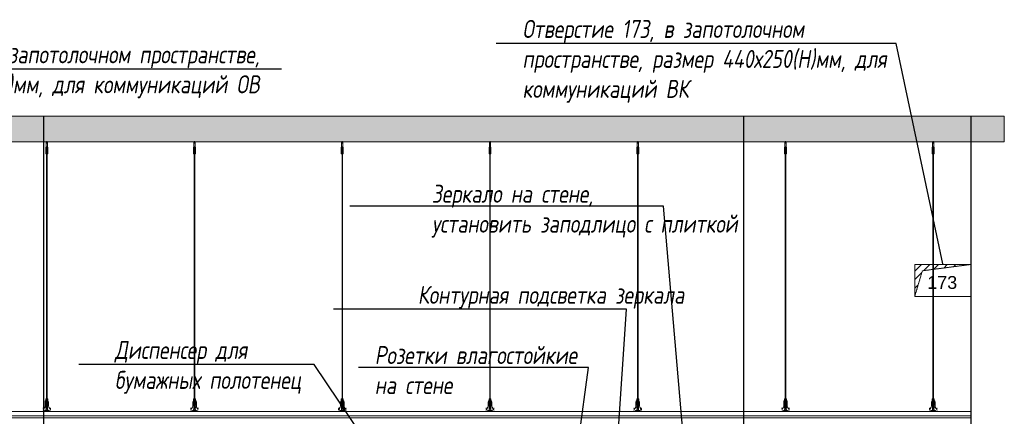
# Model space of a CAD drawing. Header units: millimetres. Extents: x -57162 to 485422, y -209335 to -9481.
# Tile 629 of 656: x 282680 to 290344, y -196775 to -193684. Entities that reach past the tile are written whole.
import ezdxf
from ezdxf import colors
from ezdxf.entities.mleader import LeaderData, LeaderLine
from ezdxf.math import Vec2, Vec3

# ---------------------------------------------------------------- set-up
doc = ezdxf.new("R2010")
doc.units = ezdxf.units.MM
doc.linetypes.add('( Hidden )', pattern=[0.375, 0.25, -0.125])
doc.linetypes.add('DASHDOT', pattern=[25.4, 12.7, -6.35, 0, -6.35])
doc.layers.get('Defpoints').update_dxf_attribs({"color": 31})
doc.layers.add('3_RC_Ceiling', color=253, linetype='Continuous', lineweight=5)
doc.layers.add('A-DETL-GENF', color=7, linetype='Continuous', lineweight=5)
doc.layers.add('dim_per', color=7, linetype='Continuous', lineweight=9, true_color=0x1c3800)
doc.layers.add('dim_razv', color=7, linetype='DASHDOT', lineweight=9, true_color=0x183018)
doc.styles.add('fl_iso paper', font='isocpeur.ttf', dxfattribs={"width": 0.8, "oblique": 10})
doc.styles.get("Standard").update_dxf_attribs({"font": 'arial.ttf'})

# ---------------------------------------------------------------- blocks, each defined once
blk = doc.blocks.new('*U907')
at = {"layer": '3_RC_Ceiling', "ltscale": 20}
for p, q in [((490274.8, -63510.2), (490274.8, -63570.1)), ((490279.8, -63505.3), (490279.8, -63524.4)), ((490284.8, -63510.2), (490284.8, -63570.1)), ((490272.3, -63562.5), (490277.8, -63562.5)), ((490272.3, -63591), (490277.8, -63591)), ((490284.8, -63548.3), (490274.8, -63548.3)), ((490284.8, -63570.1), (490274.8, -63570.1)), ((490277.8, -63549.5), (490277.8, -63570.1)), ((490277.8, -63597.8), (490277.8, -63557.1)), ((490277.9, -65491.9), (490277.8, -63604)), ((490281.8, -63549.5), (490281.8, -63570.1)), ((490281.8, -63597.8), (490281.8, -63557)), ((490281.8, -63562.5), (490287.3, -63562.5)), ((490281.8, -63591), (490287.3, -63591)), ((490281.9, -65491.9), (490281.8, -63604.1)), ((490272.4, -65524.1), (490277.9, -65524.1)), ((490277.9, -65511.1), (490277.9, -65482.6)), ((490277.9, -65559.3), (490277.9, -65518.6)), ((490281.9, -65511.1), (490281.9, -65482.6)), ((490281.9, -65559.4), (490281.9, -65518.6)), ((490281.9, -65524.1), (490287.4, -65524.1)), ((490272.4, -65552.6), (490277.9, -65552.6)), ((490285.6, -65568.8), (490274.1, -65568.8)), ((490274.1, -65586.8), (490274.1, -65597.8)), ((490274.1, -65597.8), (490274.1, -65604.3)), ((490276.5, -65574.8), (490276.5, -65571.4)), ((490277.9, -65570.9), (490277, -65570.9)), ((490277.9, -65575.3), (490277, -65575.3)), ((490277.4, -65574.8), (490277.3, -65570.9)), ((490277.9, -65574.8), (490277.4, -65574.8)), ((490277.9, -65582.5), (490277.9, -65566.3)), ((490281.9, -65552.6), (490287.4, -65552.6)), ((490281.9, -65582.5), (490281.9, -65566.3)), ((490282.8, -65570.9), (490281.9, -65570.9)), ((490282.4, -65574.8), (490281.9, -65574.8)), ((490282.8, -65575.3), (490281.9, -65575.3)), ((490282.4, -65574.8), (490282.4, -65570.9)), ((490283.3, -65574.8), (490283.3, -65571.4)), ((490285.6, -65586.8), (490285.6, -65597.8)), ((490285.6, -65597.8), (490285.6, -65604.3))]:
    blk.add_line(p, q, dxfattribs=at)
at = {"layer": '3_RC_Ceiling', "ltscale": 20, "elevation": -5.1}
blk.add_lwpolyline([(490272.3, -63551.8), (490272.3, -63602.6, 0.311691), (490287.3, -63602.6), (490287.3, -63551.8, 0.333333)], format="xyb", close=True, dxfattribs=at)
at = {"layer": '3_RC_Ceiling', "ltscale": 20}
for points in [[(490282, -63557.5, 0.15158), (490281.9, -63557.1, 0.106977), (490281.4, -63556.6, 0.07462), (490280.7, -63556.3, 0.061287), (490279.8, -63556.2, 0.061287), (490279, -63556.3, 0.07462), (490278.3, -63556.6, 0.106977), (490277.8, -63557.1, 0.15158), (490277.7, -63557.5, 0.156429), (490277.8, -63558, 0.106977)], [(490282, -63597.3, -0.15158), (490281.9, -63597.7, -0.106977), (490281.4, -63598.2, -0.07462), (490280.7, -63598.5, -0.061287), (490279.8, -63598.6, -0.061287), (490279, -63598.5, -0.07462), (490278.3, -63598.2, -0.106977), (490277.8, -63597.7, -0.15158), (490277.7, -63597.3, -0.156429), (490277.8, -63596.8, -0.106977)], [(490282, -63557.5, -0.164855), (490281.8, -63558, -0.106977)], [(490281.8, -63596.8, -0.164855), (490282, -63597.3, -0.15158)], [(490287.4, -65524.7, -0.160742), (490293.9, -65538), (490293.9, -65568.4, 0.196304), (490301, -65585.9, -0.186577), (490301.9, -65587.9, 0.403263), (490303.4, -65589.3), (490303.4, -65589.3, 0.315299), (490304.8, -65588.4), (490305, -65587.7, -0.253979), (490306.1, -65586.8, -0.113914), (490306.5, -65586.8, -0.349227), (490307.7, -65588.2), (490307.7, -65590.4, -0.065543), (490307.5, -65591.7), (490306.1, -65596.9, -0.339454), (490296.4, -65604.3), (490263.3, -65604.3, -0.339454), (490253.6, -65596.9), (490252.2, -65591.7, -0.065543), (490252, -65590.4), (490252, -65588.2, -0.349227), (490253.2, -65586.8, -0.113914), (490253.6, -65586.8, -0.253979), (490254.7, -65587.7), (490254.9, -65588.4, 0.315299), (490256.4, -65589.3), (490256.4, -65589.3, 0.403263), (490257.9, -65587.9, -0.186577), (490258.7, -65585.9, 0.196304), (490265.9, -65568.4), (490265.9, -65538, -0.160742), (490272.4, -65524.7)], [(490282, -65519.1, 0.15158), (490281.9, -65518.6, 0.106977), (490281.4, -65518.2, 0.07462), (490280.7, -65517.9, 0.061287), (490279.9, -65517.8, 0.061287), (490279, -65517.9, 0.07462), (490278.3, -65518.2, 0.106977), (490277.8, -65518.6, 0.15158), (490277.7, -65519.1, 0.156429), (490277.9, -65519.6, 0.106977)], [(490282, -65519.1, -0.164855), (490281.9, -65519.6, -0.106977)], [(490285.6, -65588.8), (490286.4, -65588.8, 0.414214), (490286.9, -65588.3), (490286.9, -65587.3, 0.414214), (490286.4, -65586.8), (490273.4, -65586.8, 0.414214), (490272.9, -65587.3), (490272.9, -65588.3, 0.414214), (490273.4, -65588.8), (490274.1, -65588.8)], [(490285.6, -65595.8), (490286.4, -65595.8, -0.414214), (490286.9, -65596.3), (490286.9, -65597.3, -0.414214), (490286.4, -65597.8), (490273.4, -65597.8, -0.414214), (490272.9, -65597.3), (490272.9, -65596.3, -0.414214), (490273.4, -65595.8), (490274.1, -65595.8)], [(490285.6, -65604.3), (490285.6, -65605.3, -0.414214), (490282.6, -65608.3), (490277.1, -65608.3, -0.414214), (490274.1, -65605.3), (490274.1, -65604.3)], [(490282, -65558.9, -0.15158), (490281.9, -65559.3, -0.106977), (490281.4, -65559.8, -0.07462), (490280.7, -65560.1, -0.061287), (490279.9, -65560.2, -0.061287), (490279, -65560.1, -0.07462), (490278.3, -65559.8, -0.106977), (490277.8, -65559.3, -0.15158), (490277.7, -65558.9, -0.156429), (490277.9, -65558.4, -0.106977)], [(490281.9, -65558.4, -0.164855), (490282, -65558.9, -0.15158)]]:
    blk.add_lwpolyline(points, format="xyb", dxfattribs=at)
blk.add_lwpolyline([(490272.4, -65513.4), (490272.4, -65564.2, 0.311691), (490287.4, -65564.2), (490287.4, -65513.4, 0.333333)], format="xyb", close=True, dxfattribs=at)
at = {"layer": '3_RC_Ceiling', "ltscale": 20, "const_width": 2.22}
blk.add_lwpolyline([(490307.6, -65584.7, -1), (490312.1, -65584.7), (490312.1, -65586.3, -0.267949), (490311.4, -65587.5, 0.57735), (490311.4, -65589.9, -0.267949), (490312.1, -65591.1), (490312.1, -65593.7, -0.267949), (490311.4, -65594.9, 0.57735), (490311.4, -65597.3, -0.267949), (490312.1, -65598.5), (490312.1, -65601.2, -0.267949), (490311.4, -65602.4, 0.57735), (490311.4, -65604.8, -0.267949), (490312.1, -65606), (490312.1, -65608.8, -0.414214), (490310.7, -65610.2), (490304.5, -65610.2, -0.247529), (490303.3, -65609.6, 0.247529), (490302.2, -65609), (490298.3, -65609, 0.247529), (490297.1, -65609.6, -0.247529), (490296, -65610.2), (490282.3, -65610.2, -0.267949), (490281.1, -65609.5, 0.57735), (490278.7, -65609.5, -0.267949), (490277.5, -65610.2), (490263.7, -65610.2, -0.247529), (490262.6, -65609.6, 0.247529), (490261.4, -65609), (490257.6, -65609, 0.247529), (490256.4, -65609.6, -0.247529), (490255.3, -65610.2), (490249, -65610.2, -0.414214), (490247.6, -65608.8), (490247.6, -65606, -0.267949), (490248.3, -65604.8, 0.57735), (490248.3, -65602.4, -0.267949), (490247.6, -65601.2), (490247.6, -65598.5, -0.267949), (490248.3, -65597.3, 0.57735), (490248.3, -65594.9, -0.267949), (490247.6, -65593.7), (490247.6, -65591.1, -0.267949), (490248.3, -65589.9, 0.57735), (490248.3, -65587.5, -0.267949), (490247.6, -65586.3), (490247.6, -65584.7, -1), (490252.1, -65584.7, -1)], format="xyb", dxfattribs=at)
at = {"layer": '3_RC_Ceiling', "ltscale": 20, "flags": 128}
blk.add_lwpolyline([(490285.6, -65586.8, -0.414214), (490286.1, -65586.3), (490286.6, -65586.3), (490286.6, -65573.3), (490286.1, -65573.3, -0.414214), (490285.6, -65572.8), (490285.6, -65567.9), (490274.1, -65567.9), (490274.1, -65572.8, -0.414214), (490273.6, -65573.3), (490273.1, -65573.3), (490273.1, -65586.3), (490273.6, -65586.3, -0.414214), (490274.1, -65586.8)], format="xyb", dxfattribs=at)
at = {"layer": '3_RC_Ceiling', "ltscale": 20}
for centre in [(490279.8, -63566.3), (490279.8, -63586.3), (490279.9, -65527.8), (490279.9, -65547.8)]:
    blk.add_circle(centre, 1.6, dxfattribs=at)
for centre, radius, start, end in [((490279.8, -63576.3), 2.8, 131.81165, 228.19115), ((490279.8, -63576.3), 2.8, 131.81165, 228.19115), ((490279.8, -63576.3), 2.8, 48.19102, 131.81165), ((490279.8, -63576.3), 2.8, 228.19115, 311.81178), ((490279.8, -63576.3), 2.8, 311.81178, 48.19102), ((490277, -65571.4), 0.5, 90.0014, 180.0014), ((490277, -65574.8), 0.5, 180.0014, 270.0014), ((490279.9, -65537.8), 2.8, 131.81165, 228.19115), ((490279.9, -65537.8), 2.8, 131.81165, 228.19115), ((490278.4, -65582.5), 0.531, 180.0014, 219.64067), ((490279.9, -65537.8), 2.8, 48.19102, 131.81165), ((490279.9, -65537.8), 2.8, 228.19115, 311.81178), ((490279.1, -65581.9), 1.44, 219.64067, 243.43635), ((490279.6, -65581), 2.48, 243.43635, 258.30048), ((490279.9, -65579.5), 3.99, 258.30048, 270.0014), ((490279.9, -65579.5), 3.99, 270.0014, 281.70232), ((490280.2, -65581), 2.48, 281.70232, 296.56645), ((490280.6, -65581.9), 1.44, 296.56645, 320.36213), ((490279.9, -65537.8), 2.8, 311.81178, 48.19102), ((490281.3, -65582.5), 0.531, 320.36213, 0.0014), ((490282.8, -65571.4), 0.5, 0.0014, 90.0014), ((490282.8, -65574.8), 0.5, 270.0014, 0.0014)]:
    blk.add_arc(centre, radius, start, end, dxfattribs=at)
blk = doc.blocks.new('*U908')
at = {"layer": '3_RC_Ceiling'}
blk.add_blockref('*U907', (-490279.9, 64557.8, 2.5), dxfattribs=at)
blk = doc.blocks.new('*U909')
at = {"layer": 'dim_razv', "color": 0, "linetype": 'ByBlock', "lineweight": -2, "transparency": 16777216}
for p in [(6900, 0), (8050, 0), (9200, 0), (10350, 0), (11500, 0), (12650, 0), (13800, 0)]:
    blk.add_blockref('*U908', p, dxfattribs=at)

msp = doc.modelspace()

# ---------------------------------------------------------------- hatches: boundary and pattern name
at = {"linetype": '( Hidden )', "lineweight": 13, "ltscale": 1000}
h = msp.add_hatch(dxfattribs=at)
h.set_pattern_fill('ANSI31', color=253, scale=15)
h.set_pattern_definition([(45, (121024.035, 445), (-33.6759605, 33.6759605), [])])
h.paths.add_polyline_path([(289646.8, -195841.3), (289646.8, -195591.3), (290086.8, -195591.3), (289706.4, -195641.2)])
at = {"layer": 'A-DETL-GENF'}
h = msp.add_hatch(dxfattribs=at)
h.set_pattern_fill('ANSI35', color=256, scale=20, style=0)
h.set_pattern_definition([(45, (156287.64, -202177.55), (-89.80256, 89.80256), []), (45, (156377.44, -202177.55), (-89.80256, 89.80256), [158.75, -31.75, 0, -31.75])])
h.paths.add_polyline_path([(275161.8, -194636.3), (290344.2, -194636.3), (290344.2, -194436.3), (275161.8, -194436.3)])

# ---------------------------------------------------------------- linework, layer by layer
at = {"lineweight": 13}
for points in [[(275161.8, -194636.3), (290344.2, -194636.3), (290344.2, -194436.3), (275161.8, -194436.3)], [(289646.8, -195841.3), (290086.8, -195841.3), (290086.8, -195591.3), (289646.8, -195591.3)], [(290086.8, -196736.3), (275646.8, -196736.3), (275646.8, -196771.3), (290086.8, -196771.3)], [(275646.8, -196786.3), (290086.8, -196786.3), (290086.8, -196771.3), (275646.8, -196771.3)]]:
    msp.add_lwpolyline(points, close=True, dxfattribs=at)
at = {"lineweight": 30}
for points in [[(282866.8, -200086.3), (282866.8, -194436.3)], [(288316.8, -200086.3), (288316.8, -194436.3)], [(290086.8, -200086.3), (290086.8, -194436.3)]]:
    msp.add_lwpolyline(points, dxfattribs=at)
at = {"color": 253, "linetype": '( Hidden )', "lineweight": 13, "ltscale": 15}
msp.add_lwpolyline([(289646.8, -195841.3), (289646.8, -195591.3), (290086.8, -195591.3), (289706.4, -195641.2)], close=True, dxfattribs=at)

# ---------------------------------------------------------------- block references
at = {"layer": 'dim_razv', "linetype": 'ByBlock'}
msp.add_blockref('*U909', (275991, -195683.9, -2.5), dxfattribs=at)

# ---------------------------------------------------------------- texts
at = {"layer": 'Defpoints', "lineweight": 13, "insert": (289861, -195732.7), "char_height": 100, "attachment_point": 5}
msp.add_mtext_dynamic_manual_height_columns('173', width=219.763, gutter_width=12.5, heights=[0], dxfattribs=at)

# ---------------------------------------------------------------- leaders
at = {"layer": 'dim_per', "linetype": 'ByBlock'}
ml = msp.add_multileader_mtext('Standard', dxfattribs=at)
ml.set_content('Отверстие 173, в запотолочном пространстве, размер 440х250(Н)мм, для коммуникаций ВК', color=256, style='fl_iso paper')
ml.set_leader_properties()
ml.build(insert=Vec2(0, 0))
ml.multileader.update_dxf_attribs({"text_left_attachment_type": 6, "text_right_attachment_type": 6, "dogleg_length": 252.8})
ctx = ml.context
ctx.base_point, ctx.char_height, ctx.plane_origin = Vec3(286591.3, -193868.9), 140, Vec3(290355.6, -190580.7)
ctx.left_attachment, ctx.right_attachment = 6, 6
notes = []
notes.append((ctx, [(1, (1, 1, 0), (289502, -193868.9), (-1, 0), 139.9, [(0, [(289866.8, -195591.3)], 0, [])])]))
ctx.mtext.insert, ctx.mtext.width, ctx.mtext.flow_direction = Vec3(286593.3, -193686.9), 2942.015, 5
ml = msp.add_multileader_mtext('Standard', dxfattribs=at)
ml.set_content('Отверстие 11, в запотолочном пространстве,\\Pразмер 1050х1200(Н)мм, для коммуникаций ОВ', color=256, style='fl_iso paper')
ml.set_leader_properties()
ml.build(insert=Vec2(0, 0))
ml.multileader.update_dxf_attribs({"text_left_attachment_type": 6, "text_right_attachment_type": 6, "dogleg_length": 252.8})
ctx = ml.context
ctx.base_point, ctx.char_height, ctx.plane_origin = Vec3(281164.4, -194066.7), 140, Vec3(283666, -191561.3)
ctx.left_attachment, ctx.right_attachment, ctx.text_align_type = 6, 6, 2
notes.append((ctx, [(0, (1, 1, 0), (280911.6, -194066.7), (1, 0), 252.8, [(0, [(280723, -195386.3)], 0, [])])]))
ctx.mtext.insert, ctx.mtext.width, ctx.mtext.alignment, ctx.mtext.flow_direction = Vec3(284548.5, -193884.7), 4748.119, 3, 5
ml = msp.add_multileader_mtext('Standard', dxfattribs=at)
ml.set_content('Зеркало на стене, \\Pустановить заподлицо с плиткой', color=256, style='fl_iso paper')
ml.set_leader_properties()
ml.build(insert=Vec2(0, 0))
ml.multileader.update_dxf_attribs({"text_left_attachment_type": 6, "text_right_attachment_type": 6, "dogleg_length": 252.8})
ctx = ml.context
ctx.base_point, ctx.char_height, ctx.plane_origin = Vec3(285885.8, -195138.7), 140, Vec3(292594.7, -199046.9)
ctx.left_attachment, ctx.right_attachment = 6, 6
notes.append((ctx, [(0, (1, 1, 0), (287691.7, -195138.7), (-1, 0), 39.3, [(0, [(287852, -196999.3)], 0, [])])]))
ctx.mtext.insert, ctx.mtext.width, ctx.mtext.flow_direction = Vec3(285887.8, -194970.7), 2376.761, 5
ml = msp.add_multileader_mtext('Standard', dxfattribs=at)
ml.set_content('Контурная подсветка зеркала', color=256, style='fl_iso paper')
ml.set_leader_properties()
ml.build(insert=Vec2(0, 0))
ml.multileader.update_dxf_attribs({"text_left_attachment_type": 6, "text_right_attachment_type": 6, "dogleg_length": 252.8})
ctx = ml.context
ctx.base_point, ctx.char_height, ctx.plane_origin = Vec3(285777, -195940.4), 140, Vec3(293409.4, -199750.3)
ctx.left_attachment, ctx.right_attachment = 6, 6
notes.append((ctx, [(0, (1, 1, 0), (287402.2, -195940.4), (-1, 0), 73.3, [(0, [(287316.8, -197262.9)], 0, [])])]))
ctx.mtext.insert, ctx.mtext.width, ctx.mtext.flow_direction = Vec3(285779, -195758.4), 2182.686, 5
ml = msp.add_multileader_mtext('Standard', dxfattribs=at)
ml.set_content('Диспенсер для бумажных полотенец', color=256, style='fl_iso paper')
ml.set_leader_properties()
ml.build(insert=Vec2(0, 0))
ml.multileader.update_dxf_attribs({"text_left_attachment_type": 6, "text_right_attachment_type": 6, "dogleg_length": 252.8})
ctx = ml.context
ctx.base_point, ctx.char_height, ctx.plane_origin = Vec3(283418.5, -196370.1), 140, Vec3(288870.9, -205470.4)
ctx.left_attachment, ctx.right_attachment = 6, 6
notes.append((ctx, [(0, (1, 1, 0), (284972.9, -196370.1), (-1, 0), 58.5, [(0, [(286265.8, -198291.3)], 0, [])])]))
ctx.mtext.insert, ctx.mtext.width, ctx.mtext.flow_direction = Vec3(283420.5, -196188.1), 1753.646, 5
ml = msp.add_multileader_mtext('Standard', dxfattribs=at)
ml.set_content('Розетки влагостойкие \\Pна стене', color=256, style='fl_iso paper')
ml.set_leader_properties()
ml.build(insert=Vec2(0, 0))
ml.multileader.update_dxf_attribs({"text_left_attachment_type": 6, "text_right_attachment_type": 6, "dogleg_length": 252.8})
ctx = ml.context
ctx.base_point, ctx.char_height, ctx.plane_origin = Vec3(285441.5, -196395.9), 140, Vec3(290499.3, -204718.5)
ctx.left_attachment, ctx.right_attachment = 6, 6
notes.append((ctx, [(0, (1, 1, 0), (287108.6, -196395.9), (-1, 0), 53.6, [(1, [(286816.8, -198536.3)], 0, [])])]))
ctx.mtext.insert, ctx.mtext.width, ctx.mtext.flow_direction = Vec3(285443.5, -196227.9), 2183.265, 5
for ctx, leaders in notes:
    for number, flags, end, landing, length, lines in leaders:
        leader = LeaderData()
        leader.index, (leader.has_last_leader_line, leader.has_dogleg_vector, leader.attachment_direction) = number, flags
        leader.last_leader_point, leader.dogleg_vector, leader.dogleg_length = Vec3(end), Vec3(landing), length
        for number, points, colour, breaks in lines:
            line = LeaderLine()
            line.index, line.vertices, line.color, line.breaks = number, Vec3.list(points), colors.encode_raw_color(colour), breaks
            leader.lines.append(line)
        ctx.leaders.append(leader)

doc.saveas('drawing.dxf')
